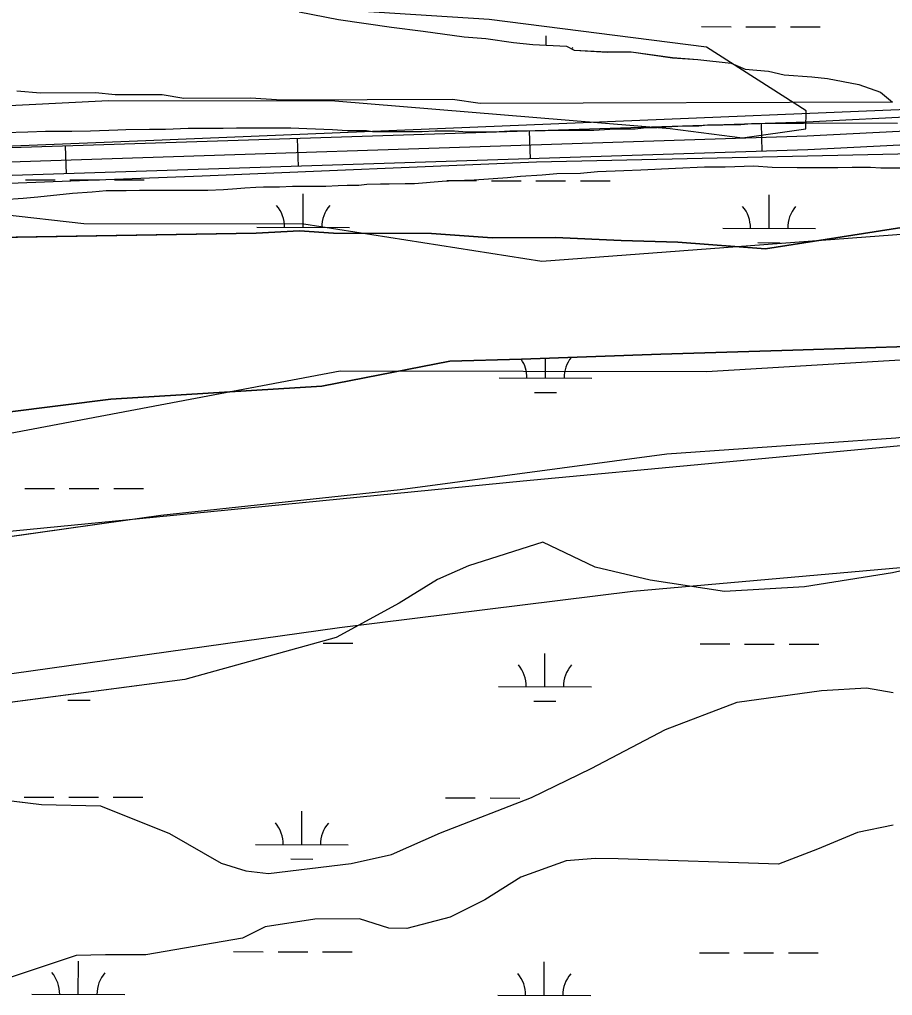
# Model space of a CAD drawing. Extents: x 3219052 to 3256913, y 800770 to 826146.
# Drawn here: x 3234456 to 3235397, y 820519 to 821571 of the extents above; entities that cross this region are included whole.
import ezdxf

# ---------------------------------------------------------------- set-up
doc = ezdxf.new("R2010")
doc.units = 0
for name, color, linetype in [('V-ROAD-CNTR', 7, 'Continuous'), ('V-SITE-VEGE', 7, 'Continuous'), ('V-TOPO-SHOR', 7, 'Continuous'), ('V-WETL-SWMP', 7, 'Continuous')]:
    doc.layers.add(name, color=color, linetype=linetype)

msp = doc.modelspace()

# ---------------------------------------------------------------- linework, layer by layer
at = {"layer": 'V-ROAD-CNTR'}
for p, q in [((3235256.5, 821429.1), (3235255.6, 821459.1)), ((3235006.7, 821421), (3235005.7, 821451)), ((3234506.9, 821404.8), (3234506, 821434.8)), ((3234756.8, 821412.9), (3234755.8, 821442.9))]:
    msp.add_line(p, q, dxfattribs=at)
for points in [[(3238617.1, 821243.7), (3238606.1, 821243.9), (3238581, 821242.8), (3238538.1, 821237.2), (3238505.3, 821237.4), (3238449.4, 821241.9), (3237836.7, 821382), (3237685.9, 821423.7), (3237638, 821436.6), (3237605.6, 821444.2), (3237576.4, 821447.7), (3237537.5, 821452.7), (3237294.3, 821479.1), (3237110.4, 821496.6), (3236934.8, 821508.6), (3236795.1, 821511.1), (3236626.2, 821512.3), (3236068.9, 821499.5), (3235304.3, 821460.7), (3234290.9, 821427.9), (3233313.7, 821383.6), (3232818.7, 821364.8)], [(3232819.2, 821349.8), (3233314.3, 821368.6), (3234291.5, 821412.9), (3235305, 821445.7), (3236069.5, 821484.5), (3236626.4, 821497.3)], [(3236626.5, 821482.3), (3236070.1, 821469.5), (3235305.6, 821430.7), (3234292.1, 821397.9), (3233315, 821353.6), (3232819.8, 821334.8)]]:
    msp.add_lwpolyline(points, dxfattribs=at)
at = {"layer": 'V-SITE-VEGE'}
for p, q in [((3234757.8, 821579.5), (3234800.1, 821571.2)), ((3234800.1, 821571.2), (3234857.2, 821562.9)), ((3234857.2, 821562.9), (3234891.1, 821558.8)), ((3234891.1, 821558.8), (3234935.5, 821552.6)), ((3234935.5, 821552.6), (3234958.8, 821550.6)), ((3234958.8, 821550.6), (3234988.4, 821546.5)), ((3234988.4, 821546.5), (3235009.5, 821544.4)), ((3235009.5, 821544.4), (3235045.5, 821542.4)), ((3235045.5, 821542.4), (3235054, 821538.2)), ((3235054, 821538.2), (3235089.9, 821536.2)), ((3235089.9, 821536.2), (3235115.3, 821536.3)), ((3235115.3, 821536.3), (3235159.7, 821530.1)), ((3235159.7, 821530.1), (3235187.2, 821528.1)), ((3235187.2, 821528.1), (3235223.2, 821524)), ((3235223.2, 821524), (3235238, 821517.7)), ((3235238, 821517.7), (3235263.4, 821515.7)), ((3235263.4, 821515.7), (3235280.3, 821511.5)), ((3235280.3, 821511.5), (3235310, 821509.5)), ((3235310, 821509.5), (3235326.9, 821507.5)), ((3235326.9, 821507.5), (3235360.7, 821501.2)), ((3235360.7, 821501.2), (3235384, 821492.8)), ((3234478.9, 821491.9), (3234453.6, 821493.9)), ((3234538.2, 821492.1), (3234478.9, 821491.9)), ((3234559.3, 821490), (3234538.2, 821492.1)), ((3234610.1, 821490.2), (3234559.3, 821490)), ((3234633.3, 821486), (3234610.1, 821490.2)), ((3235384, 821492.8), (3235396.8, 821482.3)), ((3234705.2, 821486.3), (3234633.3, 821486)), ((3234739.1, 821484.3), (3234705.2, 821486.3)), ((3234923, 821484.9), (3234739.1, 821484.3)), ((3234952.7, 821480.8), (3234923, 821484.9)), ((3235396.8, 821482.3), (3234952.7, 821480.8)), ((3235152.5, 821455.7), (3235165.6, 821456.2)), ((3235165.6, 821456.2), (3235174.7, 821456.7)), ((3235174.7, 821456.7), (3235188.3, 821456.6)), ((3235188.3, 821456.6), (3235197.4, 821457.6)), ((3235197.4, 821457.6), (3235214.1, 821457.6)), ((3235214.1, 821457.6), (3235226.2, 821458)), ((3235226.2, 821458), (3235233.3, 821458)), ((3235233.3, 821458), (3235245, 821459)), ((3235245, 821459), (3235254, 821459)), ((3235254, 821459), (3235268.2, 821459.4)), ((3235268.2, 821459.4), (3235301, 821459.4)), ((3235301, 821459.4), (3235316.7, 821459.8)), ((3235316.7, 821459.8), (3235402.1, 821459.6)), ((3234439.9, 821449.6), (3234465.2, 821450.1)), ((3234465.2, 821450.1), (3234484.4, 821451)), ((3234484.4, 821451), (3234512.7, 821450.9)), ((3234512.7, 821450.9), (3234532.9, 821451.4)), ((3234532.9, 821451.4), (3234562.2, 821452.3)), ((3234562.2, 821452.3), (3234570.8, 821452.8)), ((3234570.8, 821452.8), (3234596.6, 821453.2)), ((3234596.6, 821453.2), (3234613.8, 821453.2)), ((3234613.8, 821453.2), (3234638, 821454.1)), ((3234638, 821454.1), (3234675.9, 821454)), ((3234675.9, 821454), (3234690.1, 821454.5)), ((3234690.1, 821454.5), (3234748.7, 821454.3)), ((3234748.7, 821454.3), (3234765.9, 821453.8)), ((3234765.9, 821453.8), (3234793.7, 821452.7)), ((3234793.7, 821452.7), (3234809.3, 821451.6)), ((3234809.3, 821451.6), (3234830.1, 821451.6)), ((3234830.1, 821451.6), (3234836.6, 821450.5)), ((3234836.6, 821450.5), (3234890.2, 821450.4)), ((3234890.2, 821450.4), (3234904.3, 821451.4)), ((3234904.3, 821451.4), (3234925.1, 821451.3)), ((3234925.1, 821451.3), (3234938.2, 821450.3)), ((3234938.2, 821450.3), (3234967.5, 821450.2)), ((3234967.5, 821450.2), (3234984.7, 821451.1)), ((3234984.7, 821451.1), (3234995.8, 821451.1)), ((3234995.8, 821451.1), (3235012, 821451.6)), ((3235012, 821451.6), (3235022.6, 821451.5)), ((3235022.6, 821451.5), (3235038.8, 821452)), ((3235038.8, 821452), (3235075.1, 821451.9)), ((3235075.1, 821451.9), (3235092.3, 821452.9)), ((3235092.3, 821452.9), (3235104, 821453.3)), ((3235104, 821453.3), (3235119.6, 821453.3)), ((3235119.6, 821453.3), (3235128.7, 821454.3)), ((3235128.7, 821454.3), (3235143.4, 821454.7)), ((3235143.4, 821454.7), (3235152.5, 821455.7))]:
    msp.add_line(p, q, dxfattribs=at)
for points in [[(3235410.1, 821411), (3235384.3, 821411.1), (3235373.2, 821411.7), (3235353.5, 821411.7), (3235337.8, 821411.2), (3235294.3, 821411.4), (3235267.1, 821411.9), (3235247.3, 821413), (3235216.5, 821412.1), (3235194.3, 821412.1), (3235163, 821410.7), (3235125.6, 821408.8), (3235107.4, 821408.3), (3235079.1, 821406.9), (3235060.9, 821405.4), (3235035.1, 821405), (3235019.4, 821403.5), (3234996.2, 821402.1), (3234982, 821400.6), (3234946.1, 821398.2), (3234925.4, 821397.2), (3234911.8, 821396.8), (3234881.9, 821394.3), (3234871.8, 821394.3), (3234854.7, 821393.9), (3234845.1, 821393.9), (3234830.4, 821393.5), (3234821.8, 821392.5), (3234809.2, 821392.5), (3234799.6, 821392), (3234786.4, 821391.1), (3234750.6, 821391.2), (3234736.4, 821390.7), (3234719.2, 821390.7), (3234711.1, 821390.3), (3234699, 821389.3), (3234690.4, 821388.8), (3234676.3, 821387.8), (3234659.1, 821386.9), (3234585.8, 821387.1), (3234571.2, 821386.6), (3234549.9, 821386.7), (3234534.8, 821385.2), (3234513.5, 821383.7), (3234476.1, 821379.8), (3234460.5, 821378.3), (3234439.2, 821376.9)], [(3234409.3, 821336), (3234711.4, 821341.1), (3234757.9, 821343.3), (3234794.5, 821340.8), (3234900.2, 821340.6), (3234965.4, 821336), (3235033.7, 821336.2), (3235104.5, 821333.2), (3235165.7, 821331.1), (3235259.9, 821324), (3235407, 821347.1), (3235485.4, 821353.2), (3235553.3, 821345.5), (3235711.9, 821334.3), (3235793.4, 821334.9), (3235929.3, 821326.2), (3236026.7, 821341), (3236099.1, 821357.1), (3236249.8, 821361.8)], [(3236249.8, 821361.8), (3236099.1, 821357.1), (3236026.7, 821341), (3235929.3, 821326.2), (3235793.4, 821334.9), (3235711.9, 821334.3), (3235553.3, 821345.5), (3235485.4, 821353.2), (3235407, 821347.1), (3235259.9, 821324), (3235165.7, 821331.1), (3235104.5, 821333.2), (3235033.7, 821336.2), (3234965.4, 821336), (3234900.2, 821340.6), (3234794.5, 821340.8), (3234757.9, 821343.3), (3234711.4, 821341.1), (3234409.3, 821336)], [(3236229.3, 821276.8), (3236096.1, 821261.3), (3235975.6, 821256.9), (3235584, 821233.7), (3235527.2, 821233.5), (3235423.8, 821219), (3235289.4, 821215), (3235147.1, 821210.7), (3234997.2, 821205.1), (3234920.1, 821203), (3234782.1, 821175.9), (3234554.7, 821162.2), (3234112.1, 821106.2)], [(3234112.1, 821106.2), (3234554.7, 821162.2), (3234782.1, 821175.9), (3234920.1, 821203), (3234997.2, 821205.1), (3235147.1, 821210.7), (3235289.4, 821215), (3235423.8, 821219), (3235527.2, 821233.5), (3235584, 821233.7), (3235975.6, 821256.9), (3236096.1, 821261.3), (3236229.3, 821276.8)], [(3234268, 820988.9), (3234608.8, 821036.9), (3234866.4, 821064.8), (3235153.9, 821103.3), (3235400.4, 821120.5), (3235652.5, 821147.3), (3235971.8, 821161.5), (3236217.8, 821164.4)], [(3236370.2, 821069.7), (3235812.4, 821035.9), (3235767.5, 821030.1), (3235686, 821021.9), (3235604.5, 821015.4), (3235516.6, 821002.1), (3235396.8, 820974.7), (3235302.2, 820959.8), (3235215.9, 820954.9), (3235135.7, 820967), (3235076.5, 820981.1), (3235020.1, 821007.9), (3234940.1, 820982.3), (3234906.7, 820967.7), (3234865.3, 820942.3), (3234797.6, 820905.2), (3234634.5, 820859.9), (3234265.5, 820811.3)], [(3234427, 820731.7), (3234479.9, 820725.2), (3234543.5, 820723.8), (3234618.1, 820693.8), (3234673.7, 820661.8), (3234700.3, 820653.8), (3234724.6, 820651), (3234813.6, 820661.5), (3234857, 820671.3), (3234909.9, 820694.6), (3235007.8, 820732.9), (3235072.3, 820764.1), (3235152.3, 820806), (3235229.5, 820835.6), (3235320.2, 820848.1), (3235368.7, 820851.1), (3235397.7, 820845.9)], [(3235397.7, 820702.8), (3235359.1, 820694.9), (3235316.1, 820677.1), (3235273.9, 820661), (3235101.4, 820666.6), (3235076.8, 820667.1), (3235045.4, 820664.4), (3234996.4, 820647), (3234957.8, 820622.5), (3234920.4, 820603.9), (3234873.5, 820591.7), (3234854.4, 820591.8), (3234822.6, 820601.8), (3234774.5, 820601.5), (3234721.2, 820593.3), (3234696.5, 820581.1)], [(3234696.5, 820581.1), (3234592.3, 820563.1), (3234549, 820563.2), (3234517.6, 820562.5), (3234438.8, 820536.1)]]:
    msp.add_lwpolyline(points, dxfattribs=at)
at = {"layer": 'V-TOPO-SHOR'}
for points in [[(3233254.8, 821467.3), (3233283.4, 821467.3), (3233420, 821467), (3233605.4, 821456.8), (3233868.9, 821446.5), (3234073.9, 821455.8), (3234366.7, 821474.7), (3234552.2, 821484.1), (3234796.2, 821483.6), (3235157.2, 821453.6), (3235235.3, 821443.6), (3235303.6, 821453.3), (3235303.7, 821472.8), (3235196.5, 821541.3), (3234962.3, 821571.1), (3234493.9, 821601.4), (3233898.6, 821641.6), (3233605.8, 821613), (3233235, 821643), (3232132.1, 821664.9)], [(3231018.6, 821021.2), (3231675.7, 821268.4), (3231959.5, 821325.2), (3232220.9, 821353.3), (3232335.7, 821359.5), (3232708.7, 821371.4), (3233145.3, 821380.1), (3233381.2, 821392.3), (3234592.5, 821440.8), (3235918.6, 821495.4), (3236211.9, 821507.5), (3236747.4, 821519.1), (3237139.4, 821499.2), (3237486.7, 821469.8), (3237665.2, 821440.7), (3237840.4, 821389.3), (3238331, 821267.2), (3238525.4, 821241.3), (3238624.2, 821260.2), (3238828.4, 821352.2), (3238956, 821431.6), (3238978.4, 821450.7), (3238997.6, 821479.4), (3239020.9, 821505.5)], [(3237499.4, 821425.1), (3237190.3, 821448.1), (3237008.6, 821454.8), (3236658, 821468.3), (3236208.6, 821462.9), (3235921.7, 821447.6), (3235548.7, 821429.2), (3235013.2, 821417.6), (3234653, 821402.4), (3233935.8, 821375.2), (3233263.2, 821338.4), (3232418.5, 821321), (3232147.5, 821308.8), (3231870.2, 821271.2), (3231669.2, 821220.6), (3231056.8, 820992.4), (3230986.6, 820979.8)], [(3233241.9, 820950.5), (3233478.7, 821017.6), (3233755.2, 821076.3), (3234110.5, 821075.5), (3234387, 821114.4), (3234801.7, 821192.5), (3235196.5, 821191.7), (3235512.4, 821210.8), (3235887.6, 821229.7), (3236262.7, 821248.7), (3236420.6, 821248.3), (3236637.7, 821247.9), (3236854.9, 821247.4), (3236914.1, 821247.3), (3236953.7, 821286.7), (3236894.6, 821346.1), (3236677.4, 821346.5), (3235789.1, 821368.1), (3235019.1, 821310.5), (3234762.6, 821350.5), (3234525.7, 821351), (3234348.1, 821371.1), (3233439.7, 821254.6), (3232906.6, 821216.2)], [(3233023.9, 820643.5), (3233379.3, 820682.2), (3233734.8, 820740.7), (3233991.5, 820799.4), (3234386.5, 820857.8), (3234801.1, 820916.1), (3235117.1, 820955), (3235551.5, 820993.5), (3236124.1, 821051.6), (3236459.8, 821110.1), (3236913.8, 821109.1), (3237032.3, 821108.9), (3237111.2, 821108.7), (3237052.1, 821128.6), (3236617.8, 821169), (3235847.9, 821150.8), (3235413.5, 821112.3), (3234998.9, 821073.6), (3234604, 821035), (3234011.6, 820977), (3233153.1, 820814.5)]]:
    msp.add_lwpolyline(points, dxfattribs=at)
at = {"layer": 'V-WETL-SWMP'}
for p, q in [((3234800.1, 821571.2), (3234857.2, 821563)), ((3234857.2, 821563), (3234891.1, 821558.8)), ((3235190.9, 821563.6), (3235222.9, 821563.5)), ((3235238.9, 821563.5), (3235270.9, 821563.4)), ((3235286.9, 821563.4), (3235318.9, 821563.3)), ((3234891.1, 821558.8), (3234935.5, 821552.6)), ((3234935.5, 821552.6), (3234958.8, 821550.6)), ((3234958.8, 821550.6), (3234988.4, 821546.5)), ((3235023.8, 821543.7), (3235023.8, 821553.5)), ((3234988.4, 821546.5), (3235009.5, 821544.4)), ((3235009.5, 821544.4), (3235045.5, 821542.5)), ((3235045.5, 821542.5), (3235054, 821538.3)), ((3235054, 821538.3), (3235089.9, 821536.3)), ((3235089.9, 821536.3), (3235115.3, 821536.3)), ((3235115.3, 821536.3), (3235159.7, 821530.2)), ((3235159.7, 821530.2), (3235187.2, 821528.1)), ((3235187.2, 821528.1), (3235223.2, 821524)), ((3235223.2, 821524), (3235238, 821517.7)), ((3235238, 821517.7), (3235263.4, 821515.7)), ((3235263.4, 821515.7), (3235280.3, 821511.5)), ((3235280.3, 821511.5), (3235310, 821509.5)), ((3235310, 821509.5), (3235326.9, 821507.5)), ((3235326.9, 821507.5), (3235360.7, 821501.2)), ((3235360.7, 821501.2), (3235384, 821492.9)), ((3234478.9, 821491.9), (3234453.6, 821493.9)), ((3234538.2, 821492.1), (3234478.9, 821491.9)), ((3234559.3, 821490), (3234538.2, 821492.1)), ((3234610.1, 821490.2), (3234559.3, 821490)), ((3234633.3, 821486.1), (3234610.1, 821490.2)), ((3235384, 821492.9), (3235396.8, 821482.3)), ((3234705.2, 821486.3), (3234633.3, 821486.1)), ((3234739.1, 821484.3), (3234705.2, 821486.3)), ((3234923, 821484.9), (3234739.1, 821484.3)), ((3234952.7, 821480.8), (3234923, 821484.9)), ((3235396.8, 821482.3), (3234952.7, 821480.8)), ((3234462.7, 821398.6), (3234494.7, 821398.5)), ((3234510.7, 821398.5), (3234542.7, 821398.4)), ((3234558.7, 821398.4), (3234590.7, 821398.3)), ((3234916.7, 821397.6), (3234948.7, 821397.6)), ((3234964.7, 821397.5), (3234996.7, 821397.5)), ((3235012.7, 821397.4), (3235044.7, 821397.4)), ((3235060.7, 821397.3), (3235092.7, 821397.3)), ((3234762, 821347.2), (3234762, 821383.2)), ((3235263.9, 821346.2), (3235263.9, 821382.2)), ((3234409.3, 821336), (3234711.4, 821341.1)), ((3234711.4, 821341.1), (3234757.9, 821343.3)), ((3234712, 821347.3), (3234812, 821347.1)), ((3234757.9, 821343.3), (3234794.5, 821340.8)), ((3234794.5, 821340.8), (3234900.2, 821340.6)), ((3234900.2, 821340.6), (3234965.4, 821336)), ((3235213.9, 821346.3), (3235313.9, 821346.1)), ((3235259.9, 821324), (3235407, 821347.1)), ((3234965.4, 821336), (3235033.7, 821336.2)), ((3235033.7, 821336.2), (3235104.5, 821333.2)), ((3235104.5, 821333.2), (3235165.7, 821331.1)), ((3235165.7, 821331.1), (3235259.9, 821324)), ((3235251.8, 821330.8), (3235275.8, 821330.7)), ((3235289.4, 821215), (3235147.1, 821210.7)), ((3235423.8, 821219), (3235289.4, 821215)), ((3234997.2, 821205.1), (3234920.1, 821203)), ((3235147.1, 821210.7), (3234997.2, 821205.1)), ((3235023.1, 821184.8), (3235023.1, 821206.1)), ((3234920.1, 821203), (3234782.1, 821175.9)), ((3234973.1, 821184.9), (3235073, 821184.7)), ((3234782.1, 821175.9), (3234554.7, 821162.2)), ((3234554.7, 821162.2), (3234112.1, 821106.2)), ((3235011, 821169.4), (3235035, 821169.4)), ((3235153.9, 821103.3), (3235400.4, 821120.5)), ((3234866.4, 821064.8), (3235153.9, 821103.3)), ((3234462, 821065.9), (3234494, 821065.9)), ((3234510, 821065.8), (3234542, 821065.8)), ((3234558, 821065.7), (3234590, 821065.7)), ((3234608.8, 821036.9), (3234866.4, 821064.8)), ((3234268, 820988.9), (3234608.8, 821036.9)), ((3235020.1, 821007.9), (3234940.1, 820982.3)), ((3235076.5, 820981.1), (3235020.1, 821007.9)), ((3234940.1, 820982.3), (3234906.7, 820967.7)), ((3235135.7, 820967), (3235076.5, 820981.1)), ((3235396.8, 820974.7), (3235302.2, 820959.8)), ((3234906.7, 820967.7), (3234865.3, 820942.3)), ((3235215.9, 820954.9), (3235135.7, 820967)), ((3235302.2, 820959.8), (3235215.9, 820954.9)), ((3234865.3, 820942.3), (3234797.6, 820905.2)), ((3234797.6, 820905.2), (3234634.5, 820859.9)), ((3234783.6, 820899.1), (3234815.6, 820899)), ((3235022.4, 820852.1), (3235022.4, 820888.1)), ((3235189.5, 820898.2), (3235221.5, 820898.2)), ((3235237.5, 820898.1), (3235269.5, 820898.1)), ((3235285.5, 820898), (3235317.5, 820898)), ((3234634.5, 820859.9), (3234265.5, 820811.2)), ((3234972.4, 820852.2), (3235072.4, 820852)), ((3235229.5, 820835.6), (3235320.2, 820848.1)), ((3235320.2, 820848.1), (3235368.7, 820851.1)), ((3235368.7, 820851.1), (3235397.7, 820845.9)), ((3234508.4, 820837.8), (3234532.4, 820837.7)), ((3235010.3, 820836.7), (3235034.3, 820836.7)), ((3235152.3, 820806), (3235229.5, 820835.6)), ((3235072.3, 820764.1), (3235152.3, 820806)), ((3235007.8, 820732.9), (3235072.3, 820764.1)), ((3234427, 820731.7), (3234479.9, 820725.2)), ((3234461.4, 820733.2), (3234493.4, 820733.2)), ((3234509.4, 820733.1), (3234541.4, 820733.1)), ((3234557.4, 820733), (3234589.4, 820733)), ((3234909.9, 820694.6), (3235007.8, 820732.9)), ((3234915.3, 820732.3), (3234947.3, 820732.2)), ((3234963.3, 820732.2), (3234995.3, 820732.1)), ((3234479.9, 820725.2), (3234543.5, 820723.8)), ((3234543.5, 820723.8), (3234618.1, 820693.8)), ((3234760.6, 820681.9), (3234760.6, 820717.9)), ((3235397.7, 820702.8), (3235359.1, 820694.9)), ((3234618.1, 820693.8), (3234673.7, 820661.8)), ((3234857, 820671.3), (3234909.9, 820694.6)), ((3235359.1, 820694.9), (3235316.1, 820677.1)), ((3234710.6, 820682), (3234810.6, 820681.8)), ((3234813.6, 820661.5), (3234857, 820671.3)), ((3235076.8, 820667.1), (3235045.4, 820664.4)), ((3235101.4, 820666.6), (3235076.8, 820667.1)), ((3235316.1, 820677.1), (3235273.9, 820661)), ((3234673.7, 820661.8), (3234700.3, 820653.8)), ((3234724.6, 820651), (3234813.6, 820661.5)), ((3234748.5, 820666.5), (3234772.5, 820666.4)), ((3235045.4, 820664.4), (3234996.4, 820647)), ((3235273.9, 820661), (3235101.4, 820666.6)), ((3234700.3, 820653.8), (3234724.6, 820651)), ((3234996.4, 820647), (3234957.8, 820622.5)), ((3234957.8, 820622.5), (3234920.4, 820603.9)), ((3234920.4, 820603.9), (3234873.5, 820591.7)), ((3234721.2, 820593.3), (3234696.5, 820581.1)), ((3234774.5, 820601.5), (3234721.2, 820593.3)), ((3234822.6, 820601.8), (3234774.5, 820601.5)), ((3234854.4, 820591.8), (3234822.6, 820601.8)), ((3234873.5, 820591.7), (3234854.4, 820591.8)), ((3234696.5, 820581.1), (3234592.3, 820563.1)), ((3234517.6, 820562.5), (3234438.8, 820536.1)), ((3234549, 820563.2), (3234517.6, 820562.5)), ((3234592.3, 820563.1), (3234549, 820563.2)), ((3234686.9, 820566.6), (3234718.9, 820566.5)), ((3234734.9, 820566.5), (3234766.9, 820566.4)), ((3234782.9, 820566.4), (3234814.9, 820566.3)), ((3235188.8, 820565.5), (3235220.8, 820565.5)), ((3235236.8, 820565.4), (3235268.8, 820565.4)), ((3235284.8, 820565.3), (3235316.8, 820565.3)), ((3234519.7, 820520.5), (3234519.8, 820556.5)), ((3235021.7, 820519.5), (3235021.7, 820555.5)), ((3234469.7, 820520.6), (3234569.7, 820520.4)), ((3234971.7, 820519.6), (3235071.7, 820519.4))]:
    msp.add_line(p, q, dxfattribs=at)
for centre, start, end in [((3235079, 821517.8), 139.1081, 141.8915), ((3234706.7, 821347.8), 359.1081, 40.6518), ((3234817.2, 821347.6), 139.1081, 180.6517), ((3235208.6, 821346.8), 359.1081, 40.6518), ((3235319.1, 821346.5), 139.1081, 180.6517), ((3234967.8, 821185.4), 359.1081, 34.0168), ((3235078.3, 821185.2), 141.5151, 180.6517), ((3234967.1, 820852.7), 359.1081, 40.6518), ((3235077.6, 820852.5), 139.1081, 180.6517), ((3234705.3, 820682.5), 359.1081, 40.6518), ((3234815.8, 820682.2), 139.1081, 180.6517), ((3234464.5, 820521.1), 359.1081, 40.6518), ((3234575, 820520.9), 139.1081, 180.6517), ((3234966.4, 820520.1), 359.1081, 40.6518), ((3235076.9, 820519.8), 139.1081, 180.6517)]:
    msp.add_arc(centre, 35.2, start, end, dxfattribs=at)

doc.saveas('drawing.dxf')
